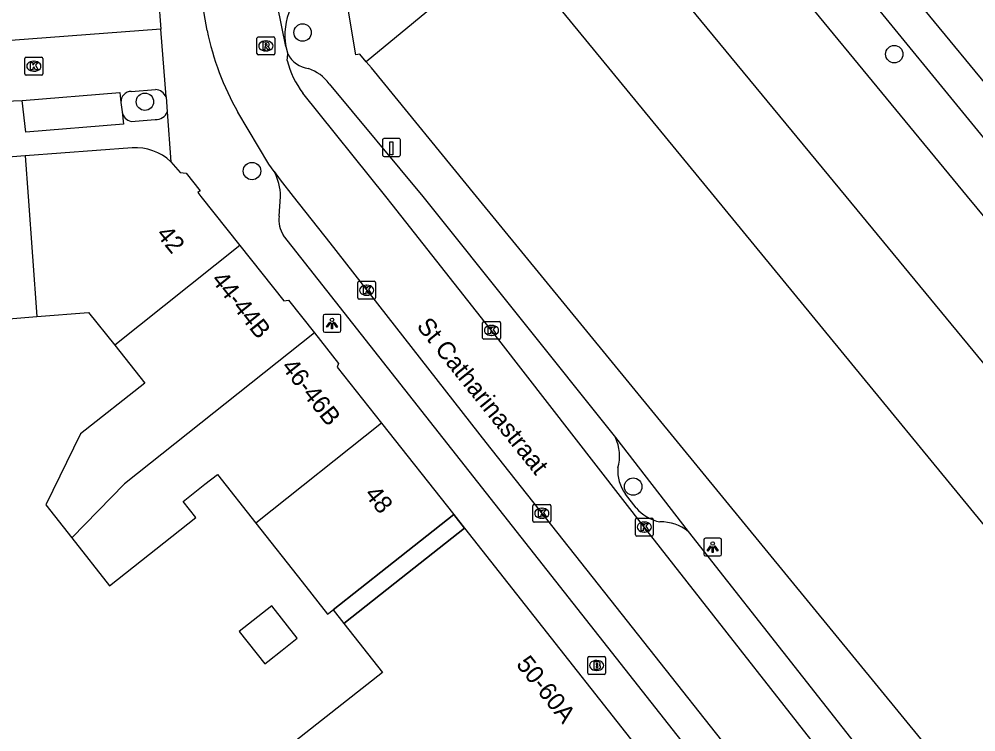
# Model space of a CAD drawing. Extents: x 160664 to 161506, y 382245 to 383288.
# Drawn here: x 160897.8 to 160951.6, y 382969.9 to 383010 of the extents above; entities that cross this region are included whole.
import ezdxf

# ---------------------------------------------------------------- set-up
doc = ezdxf.new("R2010")
doc.units = 0
for name, color, linetype in [('IMGEO_Boom', 7, 'Continuous'), ('IMGEO_Brandkraan', 7, 'Continuous'), ('IMGEO_Kolk', 7, 'Continuous'), ('IMGEO_Laadpaal', 7, 'Continuous'), ('IMGEO_Lichtpunt', 7, 'Continuous'), ('IMGEO_Openbare_ruimte_label', 7, 'Continuous'), ('IMGEO_Pand', 7, 'Continuous'), ('IMGEO_Pand_nummerreeks', 7, 'Continuous'), ('IMGEO_Pand_overbouw', 7, 'Continuous'), ('IMGEO_Parkeervlak_open', 7, 'Continuous'), ('IMGEO_Rijbaan_lokaal_open', 7, 'Continuous'), ('IMGEO_Rioolput', 7, 'Continuous'), ('IMGEO_Voetpad_open', 7, 'Continuous'), ('IMGEO_Woonerf_open', 7, 'Continuous')]:
    doc.layers.add(name, color=color, linetype=linetype)

msp = doc.modelspace()

# ---------------------------------------------------------------- linework, layer by layer
at = {"layer": 'IMGEO_Boom'}
for centre in [(160913.764, 383009.201), (160947.004, 383007.985), (160904.905, 383005.312), (160910.924, 383001.422), (160932.338, 382983.702)]:
    msp.add_circle(centre, 0.489, dxfattribs=at)
at = {"layer": 'IMGEO_Brandkraan'}
for p, q in [((160929.787, 382973.233), (160929.787, 382974.085)), ((160929.862, 382974.159), (160930.714, 382974.159)), ((160930.275, 382973.939), (160930.3, 382973.939)), ((160930.788, 382974.085), (160930.788, 382973.233)), ((160930.298, 382973.379), (160930.273, 382973.379)), ((160930.714, 382973.159), (160929.862, 382973.159))]:
    msp.add_line(p, q, dxfattribs=at)
for points in [[(160929.787, 382973.233), (160929.787, 382974.085)], [(160929.862, 382974.159), (160930.714, 382974.159)], [(160930.135, 382973.859), (160930.135, 382973.459), (160930.348, 382973.459)], [(160930.366, 382973.859), (160930.135, 382973.859)], [(160930.314, 382973.778), (160930.26, 382973.778), (160930.26, 382973.702)], [(160930.788, 382974.085), (160930.788, 382973.233)], [(160930.26, 382973.702), (160930.313, 382973.702)], [(160930.322, 382973.626), (160930.26, 382973.626), (160930.26, 382973.545)], [(160930.26, 382973.545), (160930.322, 382973.545)], [(160930.714, 382973.159), (160929.862, 382973.159)]]:
    msp.add_lwpolyline(points, dxfattribs=at)
for centre, radius, start, end in [((160929.864, 382974.083), 0.0765, 91.552, 178.448), ((160929.864, 382974.083), 0.0765, 91.552, 178.448), ((160930.315, 382973.74), 0.0379, 267.8285, 90.9355), ((160930.37, 382973.714), 0.145, 59.4692, 91.5367), ((160930.395, 382973.761), 0.0922, 285.5137, 58.1501), ((160930.712, 382974.083), 0.0765, 1.552, 88.448), ((160930.712, 382974.083), 0.0765, 1.552, 88.448), ((160929.864, 382973.235), 0.0765, 181.552, 268.448), ((160929.864, 382973.235), 0.0765, 181.552, 268.448), ((160930.323, 382973.585), 0.0404, 269.8759, 90.5077), ((160930.354, 382973.71), 0.251, 268.6676, 293.5347), ((160930.4, 382973.569), 0.105, 301.3115, 78.989), ((160930.712, 382973.235), 0.0765, 271.552, 358.448), ((160930.712, 382973.235), 0.0765, 271.552, 358.448)]:
    msp.add_arc(centre, radius, start, end, dxfattribs=at)
for centre, major_axis, ratio, start_param, end_param in [((160930.274, 382973.659), (-0.387, 0.002), 0.722429, 4.712389, 7.853982), ((160930.299, 382973.659), (-0.39, 0.002), 0.717154, 1.570796, 4.712389)]:
    msp.add_ellipse(centre, major_axis=major_axis, ratio=ratio, start_param=start_param, end_param=end_param, dxfattribs=at)
at = {"layer": 'IMGEO_Kolk'}
for p, q in [((160898.165, 383006.884), (160898.165, 383007.736)), ((160898.24, 383007.81), (160899.092, 383007.81)), ((160899.166, 383007.736), (160899.166, 383006.884)), ((160898.653, 383007.59), (160898.678, 383007.59)), ((160899.092, 383006.81), (160898.24, 383006.81)), ((160898.676, 383007.03), (160898.651, 383007.03)), ((160916.867, 382994.305), (160916.867, 382995.157)), ((160916.942, 382995.231), (160917.794, 382995.231)), ((160917.355, 382995.011), (160917.38, 382995.011)), ((160917.868, 382995.157), (160917.868, 382994.305)), ((160917.794, 382994.231), (160916.942, 382994.231)), ((160917.378, 382994.451), (160917.353, 382994.451)), ((160923.878, 382992.047), (160923.878, 382992.899)), ((160923.953, 382992.973), (160924.805, 382992.973)), ((160924.366, 382992.753), (160924.391, 382992.753)), ((160924.879, 382992.899), (160924.879, 382992.047)), ((160924.389, 382992.193), (160924.364, 382992.193)), ((160924.805, 382991.973), (160923.953, 382991.973)), ((160926.705, 382981.779), (160926.705, 382982.631)), ((160926.78, 382982.705), (160927.632, 382982.705)), ((160927.193, 382982.485), (160927.218, 382982.485)), ((160927.706, 382982.631), (160927.706, 382981.779)), ((160927.216, 382981.925), (160927.191, 382981.925)), ((160932.464, 382981.002), (160932.464, 382981.854)), ((160932.539, 382981.928), (160933.391, 382981.928)), ((160933.465, 382981.854), (160933.465, 382981.002)), ((160927.632, 382981.705), (160926.78, 382981.705)), ((160932.952, 382981.708), (160932.977, 382981.708)), ((160933.391, 382980.928), (160932.539, 382980.928)), ((160932.975, 382981.148), (160932.95, 382981.148))]:
    msp.add_line(p, q, dxfattribs=at)
for points in [[(160898.165, 383006.884), (160898.165, 383007.736)], [(160898.24, 383007.81), (160899.092, 383007.81)], [(160899.166, 383007.736), (160899.166, 383006.884)], [(160898.486, 383007.51), (160898.609, 383007.51), (160898.609, 383007.359), (160898.739, 383007.51), (160898.903, 383007.51), (160898.757, 383007.359), (160898.91, 383007.11), (160898.758, 383007.11), (160898.673, 383007.274), (160898.609, 383007.207), (160898.609, 383007.11), (160898.486, 383007.11), (160898.486, 383007.51)], [(160899.092, 383006.81), (160898.24, 383006.81)], [(160916.867, 382994.305), (160916.867, 382995.157)], [(160916.942, 382995.231), (160917.794, 382995.231)], [(160917.188, 382994.931), (160917.311, 382994.931), (160917.311, 382994.78), (160917.441, 382994.931), (160917.605, 382994.931), (160917.459, 382994.78), (160917.612, 382994.531), (160917.46, 382994.531), (160917.375, 382994.695), (160917.311, 382994.628), (160917.311, 382994.531), (160917.188, 382994.531), (160917.188, 382994.931)], [(160917.868, 382995.157), (160917.868, 382994.305)], [(160917.794, 382994.231), (160916.942, 382994.231)], [(160923.878, 382992.047), (160923.878, 382992.899)], [(160923.953, 382992.973), (160924.805, 382992.973)], [(160924.199, 382992.673), (160924.322, 382992.673), (160924.322, 382992.522), (160924.452, 382992.673), (160924.616, 382992.673), (160924.47, 382992.522), (160924.623, 382992.273), (160924.471, 382992.273), (160924.386, 382992.437), (160924.322, 382992.37), (160924.322, 382992.273), (160924.199, 382992.273), (160924.199, 382992.673)], [(160924.879, 382992.899), (160924.879, 382992.047)], [(160924.805, 382991.973), (160923.953, 382991.973)], [(160926.705, 382981.779), (160926.705, 382982.631)], [(160926.78, 382982.705), (160927.632, 382982.705)], [(160927.026, 382982.405), (160927.149, 382982.405), (160927.149, 382982.254), (160927.279, 382982.405), (160927.443, 382982.405), (160927.297, 382982.254), (160927.45, 382982.005), (160927.298, 382982.005), (160927.213, 382982.169), (160927.149, 382982.102), (160927.149, 382982.005), (160927.026, 382982.005), (160927.026, 382982.405)], [(160927.706, 382982.631), (160927.706, 382981.779)], [(160932.464, 382981.002), (160932.464, 382981.854)], [(160932.539, 382981.928), (160933.391, 382981.928)], [(160933.465, 382981.854), (160933.465, 382981.002)], [(160927.632, 382981.705), (160926.78, 382981.705)], [(160932.785, 382981.628), (160932.908, 382981.628), (160932.908, 382981.477), (160933.038, 382981.628), (160933.202, 382981.628), (160933.056, 382981.477), (160933.209, 382981.228), (160933.057, 382981.228), (160932.972, 382981.392), (160932.908, 382981.325), (160932.908, 382981.228), (160932.785, 382981.228), (160932.785, 382981.628)], [(160933.391, 382980.928), (160932.539, 382980.928)]]:
    msp.add_lwpolyline(points, dxfattribs=at)
for centre, start, end in [((160898.242, 383007.734), 91.552, 178.448), ((160898.242, 383007.734), 91.552, 178.448), ((160899.09, 383007.734), 1.552, 88.448), ((160899.09, 383007.734), 1.552, 88.448), ((160898.242, 383006.886), 181.552, 268.448), ((160898.242, 383006.886), 181.552, 268.448), ((160899.09, 383006.886), 271.552, 358.448), ((160899.09, 383006.886), 271.552, 358.448), ((160916.944, 382995.155), 91.552, 178.448), ((160916.944, 382995.155), 91.552, 178.448), ((160917.792, 382995.155), 1.552, 88.448), ((160917.792, 382995.155), 1.552, 88.448), ((160916.944, 382994.307), 181.552, 268.448), ((160916.944, 382994.307), 181.552, 268.448), ((160917.792, 382994.307), 271.552, 358.448), ((160917.792, 382994.307), 271.552, 358.448), ((160923.955, 382992.897), 91.552, 178.448), ((160923.955, 382992.897), 91.552, 178.448), ((160924.803, 382992.897), 1.552, 88.448), ((160924.803, 382992.897), 1.552, 88.448), ((160923.955, 382992.049), 181.552, 268.448), ((160923.955, 382992.049), 181.552, 268.448), ((160924.803, 382992.049), 271.552, 358.448), ((160924.803, 382992.049), 271.552, 358.448), ((160926.782, 382982.629), 91.552, 178.448), ((160926.782, 382982.629), 91.552, 178.448), ((160927.63, 382982.629), 1.552, 88.448), ((160927.63, 382982.629), 1.552, 88.448), ((160932.541, 382981.852), 91.552, 178.448), ((160932.541, 382981.852), 91.552, 178.448), ((160933.389, 382981.852), 1.552, 88.448), ((160933.389, 382981.852), 1.552, 88.448), ((160926.782, 382981.781), 181.552, 268.448), ((160926.782, 382981.781), 181.552, 268.448), ((160927.63, 382981.781), 271.552, 358.448), ((160927.63, 382981.781), 271.552, 358.448), ((160932.541, 382981.004), 181.552, 268.448), ((160932.541, 382981.004), 181.552, 268.448), ((160933.389, 382981.004), 271.552, 358.448), ((160933.389, 382981.004), 271.552, 358.448)]:
    msp.add_arc(centre, 0.0765, start, end, dxfattribs=at)
for centre, major_axis, ratio, start_param, end_param in [((160898.652, 383007.31), (-0.387, 0.002), 0.722429, 4.712389, 7.853982), ((160898.677, 383007.31), (-0.39, 0.002), 0.717154, 1.570796, 4.712389), ((160917.354, 382994.731), (-0.387, 0.002), 0.722429, 4.712389, 7.853982), ((160917.379, 382994.731), (-0.39, 0.002), 0.717154, 1.570796, 4.712389), ((160924.365, 382992.473), (-0.387, 0.002), 0.722429, 4.712389, 7.853982), ((160924.39, 382992.473), (-0.39, 0.002), 0.717154, 1.570796, 4.712389), ((160927.192, 382982.205), (-0.387, 0.002), 0.722429, 4.712389, 7.853982), ((160927.217, 382982.205), (-0.39, 0.002), 0.717154, 1.570796, 4.712389), ((160932.951, 382981.428), (-0.387, 0.002), 0.722429, 4.712389, 7.853982), ((160932.976, 382981.428), (-0.39, 0.002), 0.717154, 1.570796, 4.712389)]:
    msp.add_ellipse(centre, major_axis=major_axis, ratio=ratio, start_param=start_param, end_param=end_param, dxfattribs=at)
at = {"layer": 'IMGEO_Laadpaal'}
for p, q in [((160918.257, 383003.163), (160918.257, 383002.322)), ((160918.257, 383003.163), (160918.257, 383002.322)), ((160919.173, 383003.247), (160918.332, 383003.247)), ((160919.173, 383003.247), (160918.332, 383003.247)), ((160919.257, 383002.331), (160919.257, 383003.172)), ((160919.257, 383002.331), (160919.257, 383003.172)), ((160918.341, 383002.247), (160919.182, 383002.247)), ((160918.341, 383002.247), (160919.182, 383002.247))]:
    msp.add_line(p, q, dxfattribs=at)
msp.add_lwpolyline([(160918.672, 383003.06), (160918.832, 383003.06), (160918.832, 383002.327), (160918.672, 383002.327), (160918.672, 383003.06)], dxfattribs=at)
for centre, start, end in [((160918.335, 383003.169), 92.4484, 184.2845), ((160918.335, 383003.169), 92.4484, 184.2845), ((160919.179, 383003.169), 2.4484, 94.2845), ((160919.179, 383003.169), 2.4484, 94.2845), ((160918.335, 383002.325), 182.4484, 274.2845), ((160918.335, 383002.325), 182.4484, 274.2845), ((160919.179, 383002.325), 272.4484, 4.2845), ((160919.179, 383002.325), 272.4484, 4.2845)]:
    msp.add_arc(centre, 0.0779, start, end, dxfattribs=at)
at = {"layer": 'IMGEO_Lichtpunt'}
for p, q in [((160914.919, 382993.273), (160914.919, 382992.466)), ((160914.919, 382993.273), (160914.919, 382992.466)), ((160915.821, 382993.368), (160915.013, 382993.368)), ((160915.821, 382993.368), (160915.013, 382993.368)), ((160915.915, 382992.466), (160915.915, 382993.273)), ((160915.915, 382992.466), (160915.915, 382993.273)), ((160915.013, 382992.372), (160915.821, 382992.372)), ((160915.013, 382992.372), (160915.821, 382992.372)), ((160937.208, 382980.804), (160936.4, 382980.804)), ((160937.208, 382980.804), (160936.4, 382980.804)), ((160936.306, 382980.709), (160936.306, 382979.902)), ((160936.306, 382980.709), (160936.306, 382979.902)), ((160937.302, 382979.902), (160937.302, 382980.709)), ((160937.302, 382979.902), (160937.302, 382980.709)), ((160936.4, 382979.808), (160937.208, 382979.808)), ((160936.4, 382979.808), (160937.208, 382979.808))]:
    msp.add_line(p, q, dxfattribs=at)
for points in [[(160915.293, 382992.937), (160915.332, 382992.909), (160915.144, 382992.647), (160915.106, 382992.674), (160915.293, 382992.937)], [(160915.395, 382992.889), (160915.442, 382992.889), (160915.442, 382992.567), (160915.395, 382992.567), (160915.395, 382992.889)], [(160915.505, 382992.909), (160915.543, 382992.936), (160915.73, 382992.674), (160915.691, 382992.646), (160915.505, 382992.909)], [(160936.68, 382980.373), (160936.719, 382980.345), (160936.531, 382980.083), (160936.493, 382980.11), (160936.68, 382980.373)], [(160936.782, 382980.325), (160936.829, 382980.325), (160936.829, 382980.003), (160936.782, 382980.003), (160936.782, 382980.325)], [(160936.892, 382980.345), (160936.93, 382980.372), (160937.117, 382980.11), (160937.078, 382980.082), (160936.892, 382980.345)]]:
    msp.add_lwpolyline(points, dxfattribs=at)
for centre in [(160915.418, 382993.071), (160936.805, 382980.507)]:
    msp.add_circle(centre, 0.0994, dxfattribs=at)
for centre, start, end in [((160915.013, 382993.273), 90, 180), ((160915.013, 382993.273), 90, 180), ((160915.821, 382993.273), 0, 90), ((160915.821, 382993.273), 0, 90), ((160915.013, 382992.466), 180, 270), ((160915.013, 382992.466), 180, 270), ((160915.821, 382992.466), 270, 0), ((160915.821, 382992.466), 270, 360), ((160936.4, 382980.709), 90, 180), ((160936.4, 382980.709), 90, 180), ((160937.208, 382980.709), 0, 90), ((160937.208, 382980.709), 0, 90), ((160936.4, 382979.902), 180, 270), ((160936.4, 382979.902), 180, 270), ((160937.208, 382979.902), 270, 0), ((160937.208, 382979.902), 270, 360)]:
    msp.add_arc(centre, 0.0946, start, end, dxfattribs=at)
at = {"layer": 'IMGEO_Pand'}
for points in [[(160917.332, 383007.56), (160916.974, 383007.978), (160916.747, 383007.941), (160916.14, 383011.661), (160915.853, 383011.614), (160915.566, 383013.376), (160915.834, 383013.595), (160914.599, 383021.167), (160914.275, 383021.289), (160913.805, 383024.17), (160914.106, 383024.588), (160913.562, 383027.92), (160913.235, 383027.867), (160912.806, 383030.5), (160913.53, 383031.092), (160912.916, 383031.534), (160912.618, 383033.361)], [(160937.187, 383016.894), (160933.327, 383013.717), (160933.107, 383013.536), (160944.278, 383000), (160965.948, 382973.741), (160966.186, 382973.937), (160970.046, 382977.114)], [(160937.187, 383016.894), (160951.094, 383000), (160970.046, 382977.114)], [(160925.377, 383014.054), (160925.308, 383014.138), (160917.332, 383007.56)], [(160953.589, 382963.329), (160961.617, 382969.937), (160958.423, 382973.784), (160936.91, 383000), (160925.377, 383014.054)], [(160953.589, 382963.329), (160923.54, 383000), (160917.629, 383007.213), (160917.332, 383007.56)], [(160898.171, 383002.268), (160893.435, 383001.905), (160893.109, 383002.184), (160892.149, 383002.11), (160891.979, 383001.755)], [(160904.182, 383002.729), (160898.171, 383002.268)], [(160898.171, 383002.268), (160898.345, 383000), (160898.838, 382993.254)], [(160891.979, 383001.755), (160892.086, 383000), (160892.291, 382996.643), (160892.944, 382987.896), (160895.236, 382988.083), (160894.966, 382991.616), (160895.761, 382991.677), (160895.66, 382992.998), (160898.838, 382993.254)], [(160906.371, 383001.946), (160906.884, 383001.343), (160907.225, 383001.304), (160908.012, 383000.311), (160907.888, 383000.213), (160908.057, 383000), (160910.247, 382997.239)], [(160910.247, 382997.239), (160903.208, 382991.639)], [(160910.247, 382997.239), (160912.707, 382994.137), (160912.982, 382994.176), (160914.43, 382992.339)], [(160898.838, 382993.254), (160901.74, 382993.488), (160903.208, 382991.639)], [(160914.43, 382992.339), (160903.758, 382983.865), (160900.81, 382980.818)], [(160914.43, 382992.339), (160915.788, 382990.616), (160915.709, 382990.419), (160918.2, 382987.258)], [(160903.208, 382991.639), (160904.901, 382989.506), (160901.286, 382986.657), (160899.34, 382982.684), (160900.81, 382980.818)], [(160918.2, 382987.258), (160911.136, 382981.649)], [(160918.2, 382987.258), (160922.268, 382982.132)], [(160900.81, 382980.818), (160902.92, 382978.14), (160907.773, 382981.964), (160907.056, 382982.872), (160908.279, 382983.838), (160908.977, 382984.389), (160911.136, 382981.649)], [(160911.136, 382981.649), (160913.736, 382978.35), (160915.167, 382976.534), (160915.485, 382976.785), (160918.516, 382979.174), (160922.268, 382982.132)], [(160922.87, 382981.373), (160918.943, 382978.278), (160916.084, 382976.025), (160918.254, 382973.271), (160913.945, 382969.874), (160910.495, 382967.154), (160914.937, 382961.519), (160918.411, 382964.257), (160922.745, 382967.673), (160924.959, 382964.865), (160918.978, 382960.151), (160917.095, 382958.667), (160919.394, 382955.749), (160922.946, 382958.549), (160927.325, 382962.001), (160929.626, 382959.081)], [(160922.87, 382981.373), (160936.296, 382964.339)], [(160910.207, 382975.568), (160911.637, 382973.753), (160911.805, 382973.885), (160912.62, 382974.527), (160913.467, 382975.195), (160912.037, 382977.01), (160910.207, 382975.568)]]:
    msp.add_lwpolyline(points, dxfattribs=at)
msp.add_arc((160904.379, 382999.83), 2.906, 46.7408, 93.8952, dxfattribs=at)
at = {"layer": 'IMGEO_Pand_overbouw'}
msp.add_lwpolyline([(160922.87, 382981.373), (160922.268, 382982.132), (160918.516, 382979.174), (160915.485, 382976.785), (160916.084, 382976.025), (160918.943, 382978.278)], close=True, dxfattribs=at)
at = {"layer": 'IMGEO_Parkeervlak_open'}
for points in [[(160898.018, 383005.388), (160903.502, 383005.836), (160903.557, 383005.28)], [(160903.557, 383005.28), (160903.628, 383004.746)], [(160932.502, 382982.513), (160931.901, 382983.287)]]:
    msp.add_lwpolyline(points, dxfattribs=at)
for centre, radius, start, end in [((160929.207, 382985.422), 2.367, 343.6865, 25.93), ((160933.641, 382984.582), 2.169, 175.3716, 216.6633), ((160934.378, 382984.148), 2.488, 221.0732, 257.5669), ((160933.94, 382979.369), 2.351, 50.4976, 92.3954)]:
    msp.add_arc(centre, radius, start, end, dxfattribs=at)
at = {"layer": 'IMGEO_Rijbaan_lokaal_open'}
for points in [[(160972.508, 382979.547), (160973.527, 382980.386), (160957.356, 383000), (160944.076, 383016.107), (160942.976, 383017.415), (160941.045, 383019.344), (160931.492, 383028.374), (160918.109, 383041.314), (160917.937, 383041.481)], [(160912.829, 383008.42), (160911.862, 383013.125), (160910.886, 383018.702), (160909.892, 383024.31), (160908.665, 383031.732)], [(160908.399, 383009.313), (160908.097, 383011.043), (160907.76, 383013.033), (160904.651, 383031.16)], [(160912.829, 383008.42), (160912.938, 383007.993)], [(160912.898, 383007.627), (160912.938, 383007.993)], [(160948.644, 382961.441), (160945.313, 382965.677), (160933.124, 382981.221), (160924.797, 382991.941), (160918.803, 382999.544), (160918.437, 383000), (160913.779, 383005.798)], [(160912.174, 383001.388), (160911.875, 383001.803), (160910.123, 383004.736)], [(160912.174, 383001.388), (160912.505, 383000.929), (160913.236, 383000), (160915.288, 382997.392), (160924.054, 382986.182), (160931.369, 382976.952), (160939.776, 382966.323), (160946.054, 382958.546)]]:
    msp.add_lwpolyline(points, dxfattribs=at)
for centre, radius, start, end in [((160924.046, 383012.593), 15.987, 191.8408, 209.4386), ((160917.717, 383008.821), 4.964, 193.9208, 217.5179)]:
    msp.add_arc(centre, radius, start, end, dxfattribs=at)
at = {"layer": 'IMGEO_Rioolput'}
for p, q in [((160911.201, 383008.024), (160911.201, 383008.876)), ((160911.276, 383008.95), (160912.128, 383008.95)), ((160911.689, 383008.73), (160911.714, 383008.73)), ((160912.202, 383008.876), (160912.202, 383008.024)), ((160911.712, 383008.17), (160911.687, 383008.17)), ((160912.128, 383007.95), (160911.276, 383007.95))]:
    msp.add_line(p, q, dxfattribs=at)
for points in [[(160911.201, 383008.024), (160911.201, 383008.876)], [(160911.276, 383008.95), (160912.128, 383008.95)], [(160912.202, 383008.876), (160912.202, 383008.024)], [(160911.79, 383008.648), (160911.538, 383008.65), (160911.538, 383008.25)], [(160911.538, 383008.25), (160911.662, 383008.25), (160911.662, 383008.412), (160911.673, 383008.412)], [(160911.716, 383008.569), (160911.662, 383008.569), (160911.662, 383008.488)], [(160911.662, 383008.488), (160911.714, 383008.488)], [(160911.72, 383008.383), (160911.791, 383008.25), (160911.931, 383008.25), (160911.866, 383008.376)], [(160912.128, 383007.95), (160911.276, 383007.95)]]:
    msp.add_lwpolyline(points, dxfattribs=at)
for centre, radius, start, end in [((160911.278, 383008.874), 0.0765, 91.552, 178.448), ((160911.278, 383008.874), 0.0765, 91.552, 178.448), ((160912.126, 383008.874), 0.0765, 1.552, 88.448), ((160912.126, 383008.874), 0.0765, 1.552, 88.448), ((160911.672, 383008.359), 0.0533, 26.0293, 88.6989), ((160911.698, 383008.677), 0.19, 274.7715, 282.9687), ((160911.722, 383008.473), 0.0964, 77.0061, 93.1865), ((160911.736, 383008.53), 0.0378, 276.6634, 79.6772), ((160911.789, 383008.538), 0.109, 350.3612, 89.416), ((160911.787, 383008.538), 0.112, 277.5842, 350.9817), ((160911.771, 383008.323), 0.108, 29.5134, 73.7905), ((160911.278, 383008.026), 0.0765, 181.552, 268.448), ((160911.278, 383008.026), 0.0765, 181.552, 268.448), ((160912.126, 383008.026), 0.0765, 271.552, 358.448), ((160912.126, 383008.026), 0.0765, 271.552, 358.448)]:
    msp.add_arc(centre, radius, start, end, dxfattribs=at)
for centre, major_axis, ratio, start_param, end_param in [((160911.688, 383008.45), (-0.387, 0.002), 0.722429, 4.712389, 7.853982), ((160911.713, 383008.45), (-0.39, 0.002), 0.717154, 1.570796, 4.712389)]:
    msp.add_ellipse(centre, major_axis=major_axis, ratio=ratio, start_param=start_param, end_param=end_param, dxfattribs=at)
at = {"layer": 'IMGEO_Voetpad_open'}
for points in [[(160938.803, 383018.726), (160941.068, 383016.598), (160942.148, 383015.356), (160954.712, 383000), (160965.713, 382986.582), (160971.917, 382979.059)], [(160905.67, 383011.128), (160905.804, 383009.393)], [(160905.804, 383009.393), (160889.168, 383008.136)], [(160906.098, 383005.581), (160905.804, 383009.393)], [(160915.259, 383006.315), (160920.52, 383000), (160931.336, 382986.457)], [(160906.098, 383005.581), (160906.162, 383004.752)], [(160896.535, 383005.333), (160898.018, 383005.388)], [(160903.628, 383004.746), (160903.709, 383004.047), (160898.224, 383003.599), (160898.018, 383005.388)], [(160906.162, 383004.752), (160906.371, 383001.946)], [(160904.131, 383004.209), (160905.49, 383004.31)], [(160912.443, 382998.888), (160912.521, 383000)], [(160942.811, 382959.598), (160912.693, 382997.808)], [(160931.336, 382986.457), (160935.436, 382981.183)], [(160922.268, 382982.132), (160922.87, 382981.373)], [(160935.436, 382981.183), (160948.265, 382964.86)]]:
    msp.add_lwpolyline(points, dxfattribs=at)
for centre, radius, start, end in [((160916.275, 383009.067), 3.507, 154.82, 190.6333), ((160914.301, 383008.701), 1.536, 207.4553, 262.242), ((160913.345, 383004.952), 2.35, 35.4631, 71.4133), ((160904.26, 383004.834), 0.638, 187.9143, 258.3408), ((160905.528, 383004.984), 0.675, 266.773, 339.8959), ((160909.539, 382999.992), 2.982, 0.1569, 27.9155), ((160914.006, 382998.681), 1.576, 172.4468, 213.6199)]:
    msp.add_arc(centre, radius, start, end, dxfattribs=at)
at = {"layer": 'IMGEO_Woonerf_open'}
msp.add_lwpolyline([(160904.134, 383005.897), (160905.494, 383005.999)], dxfattribs=at)
for centre, radius, start, end in [((160904.155, 383005.3), 0.598, 91.967, 181.8705), ((160905.458, 383005.301), 0.699, 23.609, 87.0204)]:
    msp.add_arc(centre, radius, start, end, dxfattribs=at)

# ---------------------------------------------------------------- texts
at = {"layer": 'IMGEO_Openbare_ruimte_label'}
msp.add_text('St Catharinastraat', height=1, rotation=308.7493, dxfattribs=at).set_placement((160920.13, 382992.694))
at = {"layer": 'IMGEO_Pand_nummerreeks'}
for s, rotation, p in [('42', 309.3327, (160905.503, 382997.854)), ('44-44B', 308.4166, (160908.595, 382995.299)), ('46-46B', 308.239, (160912.533, 382990.411)), ('48', 308.5885, (160917.203, 382983.261)), ('50-60A', 308.2447, (160925.724, 382973.714))]:
    msp.add_text(s, height=1, rotation=rotation, dxfattribs=at).set_placement(p)

doc.saveas('drawing.dxf')
